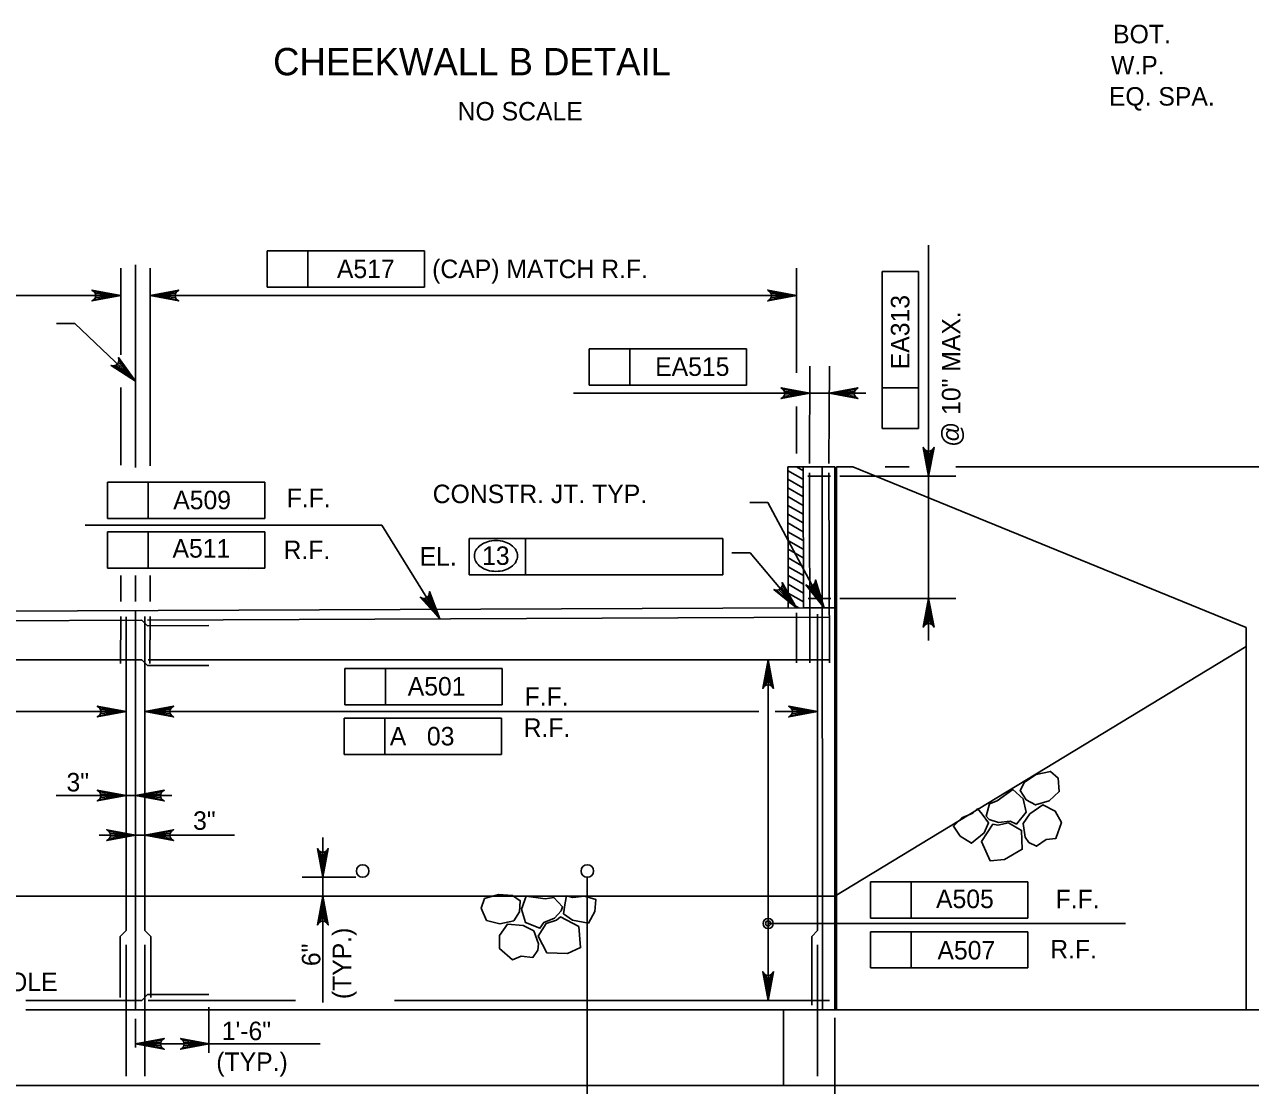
# Model space of a CAD drawing. Extents: x 638340 to 640242, y 295465 to 298435.
# Drawn here: x 638759.1 to 638957.8, y 297364.6 to 297536.7 of the extents above; entities that cross this region are included whole.
import ezdxf

# ---------------------------------------------------------------- set-up
doc = ezdxf.new("R2010")
doc.units = 0
for name, color, linetype in [('3', 7, 'Continuous'), ('4', 7, 'Continuous'), ('Level 10', 7, 'Continuous'), ('Level 3', 7, 'Continuous'), ('Level 5', 7, 'Continuous')]:
    doc.layers.add(name, color=color, linetype=linetype)

# ---------------------------------------------------------------- blocks, each defined once
blk = doc.blocks.new('ROCK')
at = {"layer": '4'}
for points in [[(2.36725, 1.088), (2.2065, 0.82625), (2.378625, 0.506625), (2.66975, 0.3095), (3.128875, 0.403375), (3.48475, 0.6775), (3.4915, 1.123375), (3.25625, 1.36725), (2.783625, 1.308375)], [(1.10175, -0.02725), (1.4015, -0.159125), (1.78825, -0.148875), (1.980875, -0.266), (2.343375, 0.09475), (2.27875, 0.5505), (1.969375, 0.883), (1.4225, 0.553625), (1.152875, 0.479), (1.0105, 0.082)], [(0.74675, 0.359875), (0.882, 0.16), (1.072875, -0.144), (0.892, -0.457375), (0.448125, -0.758625), (0.1, -0.49325), (-0.095, -0.146375), (0.202875, 0.1025), (0.579125, 0.219875)], [(2.231375, -0.71725), (2.2025, -0.266375), (2.45475, 0.037125), (2.9085, 0.28875), (3.2995, 0.047625), (3.46875, -0.344), (3.231625, -0.855), (2.92, -0.860375), (2.5765, -1.054625), (2.340375, -0.904375)], [(1.2085, -0.192875), (0.778375, -0.737625), (1.008375, -1.391375), (1.48725, -1.396875), (2.09825, -1.106625), (2.133375, -0.486375), (1.723125, -0.203375), (1.37425, -0.239875)]]:
    blk.add_lwpolyline(points, close=True, dxfattribs=at)

msp = doc.modelspace()

# ---------------------------------------------------------------- linework, layer by layer
at = {"layer": 'Level 10'}
for p, q in [((638777.05, 297497.75), (638777.05, 297464.85)), ((638882.79, 297464.4), (638885.27, 297462.98)), ((638882.84, 297464.99), (638882.9, 297442.08)), ((638890.46, 297464.99), (638882.84, 297464.99)), ((638884.23, 297464.99), (638885.26, 297464.4)), ((638885.31, 297464.99), (638885.37, 297442.09)), ((638888.38, 297464.99), (638888.44, 297376.89)), ((638890.46, 297464.99), (638890.46, 297376.89)), ((638890.69, 297464.99), (638890.69, 297376.89)), ((638893.34, 297464.99), (638890.69, 297464.99)), ((638957.15, 297438.9), (638893.34, 297464.99)), ((638882.8, 297462.98), (638885.27, 297461.55)), ((638882.81, 297461.56), (638885.28, 297460.13)), ((638882.81, 297460.14), (638885.29, 297458.71)), ((638882.82, 297458.71), (638885.3, 297457.29)), ((638882.83, 297457.29), (638885.3, 297455.86)), ((638882.84, 297455.87), (638885.31, 297454.44)), ((638882.84, 297454.45), (638885.32, 297453.02)), ((638882.85, 297453.03), (638882.91, 297452.99)), ((638882.91, 297452.99), (638885.32, 297451.6)), ((638882.86, 297451.61), (638884, 297450.94)), ((638884, 297450.94), (638885.33, 297450.18)), ((638795.35, 297448.34), (638795.35, 297448.34)), ((638882.86, 297450.18), (638885.09, 297448.9)), ((638882.87, 297448.76), (638885.35, 297447.33)), ((638885.09, 297448.9), (638885.34, 297448.75)), ((638777.05, 297447.34), (638777.05, 297443.11)), ((638882.88, 297447.34), (638885.35, 297445.91)), ((638882.89, 297445.92), (638885.36, 297444.49)), ((638882.89, 297444.49), (638885.37, 297443.07)), ((638882.9, 297443.07), (638884.61, 297442.09)), ((638668.74, 297441.17), (638885.37, 297442.09)), ((638777.05, 297441.55), (638777.05, 297441.55)), ((638777.05, 297441.48), (638777.05, 297376.89)), ((638885.37, 297442.09), (638890.58, 297442.11)), ((638957.15, 297438.9), (638957.15, 297376.89)), ((638890.46, 297395.3), (638957.15, 297435.83)), ((638887, 297395.3), (638678.04, 297395.3)), ((638890.58, 297395.3), (638887, 297395.3)), ((638812.39, 297376.89), (638759.29, 297376.89)), ((638960.22, 297376.89), (638812.39, 297376.89)), ((638882.11, 297376.89), (638882.11, 297364.61)), ((638579.73, 297364.61), (638960.22, 297364.61))]:
    msp.add_line(p, q, dxfattribs=at)
at = {"layer": 'Level 3'}
for p, q in [((638798.42, 297500), (638823.91, 297500)), ((638798.42, 297494.11), (638798.42, 297500)), ((638805, 297494.11), (638805, 297500)), ((638823.91, 297500), (638823.91, 297494.11)), ((638905.65, 297463.46), (638905.65, 297500.91)), ((638774.65, 297497.19), (638774.65, 297483.14)), ((638779.41, 297465.13), (638779.41, 297497.19)), ((638884.22, 297480.21), (638884.22, 297497.18)), ((638898.14, 297471.18), (638898.14, 297496.67)), ((638898.14, 297496.67), (638904.03, 297496.67)), ((638904.03, 297496.67), (638904.03, 297471.18)), ((638823.91, 297494.11), (638798.42, 297494.11)), ((638774.65, 297492.76), (638669.77, 297492.76)), ((638884.22, 297492.76), (638779.41, 297492.76)), ((638767.2, 297488.22), (638764.26, 297488.22)), ((638777.05, 297478.85), (638767.2, 297488.22)), ((638850.63, 297484.13), (638876.12, 297484.13)), ((638850.63, 297478.24), (638850.63, 297484.13)), ((638857.21, 297478.24), (638857.21, 297484.13)), ((638876.12, 297484.13), (638876.12, 297478.24)), ((638886.33, 297465.5), (638886.4, 297481.32)), ((638889.49, 297465.5), (638889.56, 297481.32)), ((638876.12, 297478.24), (638850.63, 297478.24)), ((638774.65, 297477.84), (638774.65, 297465.26)), ((638877.68, 297476.9), (638848.05, 297476.9)), ((638886.38, 297476.9), (638871.04, 297476.9)), ((638889.56, 297476.9), (638886.4, 297476.9)), ((638889.54, 297476.9), (638895.45, 297476.9)), ((638904.03, 297477.76), (638898.14, 297477.76)), ((638884.22, 297467.15), (638884.22, 297474.78)), ((638904.03, 297471.18), (638898.14, 297471.18)), ((638905.65, 297466.4), (638905.65, 297469.35)), ((638898.6, 297464.99), (638902.52, 297464.99)), ((638910.05, 297464.99), (639041.97, 297464.99)), ((638772.52, 297462.5), (638798.01, 297462.5)), ((638772.52, 297456.61), (638772.52, 297462.5)), ((638779.1, 297456.61), (638779.1, 297462.5)), ((638798.01, 297462.5), (638798.01, 297456.61)), ((638891.23, 297463.46), (638910.08, 297463.46)), ((638905.65, 297442.7), (638905.65, 297463.46)), ((638879.6, 297459.2), (638876.66, 297459.2)), ((638888.71, 297442.1), (638879.6, 297459.2)), ((638798.01, 297456.61), (638772.52, 297456.61)), ((638816.98, 297455.52), (638768.88, 297455.52)), ((638772.52, 297448.54), (638772.52, 297454.44)), ((638772.52, 297454.44), (638798.01, 297454.44)), ((638779.1, 297448.54), (638779.1, 297454.44)), ((638798.01, 297454.44), (638798.01, 297448.54)), ((638826.42, 297440.31), (638816.98, 297455.52)), ((638831.13, 297453.36), (638840.28, 297453.36)), ((638831.13, 297447.46), (638831.13, 297453.36)), ((638840.28, 297447.46), (638840.28, 297453.36)), ((638840.28, 297453.36), (638872.26, 297453.36)), ((638872.26, 297453.36), (638872.26, 297447.46)), ((638876.69, 297451), (638873.75, 297451)), ((638884.23, 297442.09), (638876.69, 297451)), ((638798.01, 297448.54), (638772.52, 297448.54)), ((638774.65, 297447.34), (638774.65, 297443.11)), ((638779.41, 297443.11), (638779.41, 297447.34)), ((638872.26, 297447.46), (638831.13, 297447.46)), ((638891.23, 297443.63), (638910.08, 297443.63)), ((638905.65, 297442.7), (638905.65, 297436.81)), ((638879.63, 297405.02), (638879.63, 297433.68)), ((638810.99, 297432.25), (638836.48, 297432.25)), ((638810.99, 297426.35), (638810.99, 297432.25)), ((638817.58, 297426.35), (638817.58, 297432.25)), ((638836.48, 297432.25), (638836.48, 297426.35)), ((638775.51, 297428.33), (638775.51, 297425.21)), ((638775.51, 297425.26), (638676.18, 297425.26)), ((638878.14, 297425.26), (638778.58, 297425.26)), ((638836.48, 297426.35), (638810.99, 297426.35)), ((638887.63, 297425.26), (638880.79, 297425.26)), ((638810.9, 297418.29), (638810.9, 297424.18)), ((638810.9, 297424.18), (638836.39, 297424.18)), ((638817.48, 297418.29), (638817.48, 297424.18)), ((638836.39, 297424.18), (638836.39, 297418.29)), ((638890.46, 297405.35), (638890.46, 297419.01)), ((638836.39, 297418.29), (638810.9, 297418.29)), ((638769.62, 297411.63), (638764.19, 297411.63)), ((638775.51, 297411.63), (638769.62, 297411.63)), ((638777.05, 297411.63), (638775.51, 297411.63)), ((638777.05, 297411.63), (638782.94, 297411.63)), ((638879.63, 297378.42), (638879.63, 297406.86)), ((638777.05, 297405.21), (638771.15, 297405.21)), ((638777.05, 297405.21), (638778.58, 297405.21)), ((638778.58, 297405.21), (638784.48, 297405.21)), ((638784.48, 297405.21), (638793.12, 297405.21)), ((638807.43, 297378.09), (638807.43, 297404.84)), ((638804.05, 297398.38), (638812.77, 297398.38)), ((638896.25, 297397.63), (638921.73, 297397.63)), ((638896.25, 297391.73), (638896.25, 297397.63)), ((638902.82, 297391.73), (638902.82, 297397.63)), ((638921.73, 297397.63), (638921.73, 297391.73)), ((638879.63, 297390.86), (638937.6, 297390.86)), ((638921.73, 297391.73), (638896.25, 297391.73)), ((638896.25, 297383.67), (638896.25, 297389.56)), ((638896.25, 297389.56), (638921.73, 297389.56)), ((638902.82, 297383.67), (638902.82, 297389.56)), ((638921.73, 297389.56), (638921.73, 297383.67)), ((638921.73, 297383.67), (638896.25, 297383.67)), ((638788.94, 297369.93), (638788.94, 297377.33)), ((638777.05, 297370.79), (638777.05, 297375.43)), ((638890.47, 297375.58), (638890.47, 297352.14)), ((638807, 297371.35), (638777.05, 297371.35))]:
    msp.add_line(p, q, dxfattribs=at)
for points in [[(638774.65, 297492.76), (638769.99, 297491.89), (638770.35, 297492.14), (638770.54, 297492.45), (638770.59, 297492.76), (638770.54, 297493.07), (638770.35, 297493.38), (638769.99, 297493.63), (638774.65, 297492.76), (638770.35, 297493.38), (638770.54, 297493.07), (638774.65, 297492.76), (638770.59, 297492.76), (638770.54, 297492.45), (638774.65, 297492.76), (638770.35, 297492.14)], [(638779.41, 297492.76), (638784.06, 297493.63), (638783.7, 297493.38), (638783.52, 297493.07), (638783.46, 297492.76), (638783.52, 297492.45), (638783.7, 297492.14), (638784.06, 297491.89), (638779.41, 297492.76), (638783.7, 297492.14), (638783.52, 297492.45), (638779.41, 297492.76), (638783.46, 297492.76), (638783.52, 297493.07), (638779.41, 297492.76), (638783.7, 297493.38)], [(638884.22, 297492.76), (638879.57, 297491.89), (638879.93, 297492.14), (638880.11, 297492.45), (638880.17, 297492.76), (638880.11, 297493.07), (638879.93, 297493.38), (638879.57, 297493.63), (638884.22, 297492.76), (638879.93, 297493.38), (638880.11, 297493.07), (638884.22, 297492.76), (638880.17, 297492.76), (638880.11, 297492.45), (638884.22, 297492.76), (638879.93, 297492.14)], [(638777.05, 297478.85), (638773.08, 297481.42), (638773.51, 297481.36), (638773.86, 297481.46), (638774.11, 297481.64), (638774.29, 297481.91), (638774.37, 297482.26), (638774.28, 297482.69), (638777.05, 297478.85), (638774.37, 297482.26), (638774.29, 297481.91), (638777.05, 297478.85), (638774.11, 297481.64), (638773.86, 297481.46), (638777.05, 297478.85), (638773.51, 297481.36)], [(638886.38, 297476.9), (638881.73, 297476.03), (638882.08, 297476.28), (638882.27, 297476.59), (638882.32, 297476.9), (638882.27, 297477.21), (638882.08, 297477.53), (638881.73, 297477.77), (638886.38, 297476.9), (638882.08, 297477.53), (638882.27, 297477.21), (638886.38, 297476.9), (638882.32, 297476.9), (638882.27, 297476.59), (638886.38, 297476.9), (638882.08, 297476.28)], [(638889.54, 297476.9), (638894.19, 297477.77), (638893.83, 297477.53), (638893.65, 297477.21), (638893.59, 297476.9), (638893.65, 297476.59), (638893.83, 297476.28), (638894.19, 297476.03), (638889.54, 297476.9), (638893.83, 297476.28), (638893.65, 297476.59), (638889.54, 297476.9), (638893.59, 297476.9), (638893.65, 297477.21), (638889.54, 297476.9), (638893.83, 297477.53)], [(638905.65, 297463.46), (638904.78, 297468.11), (638905.03, 297467.75), (638905.34, 297467.57), (638905.65, 297467.51), (638905.97, 297467.57), (638906.28, 297467.75), (638906.53, 297468.11), (638905.65, 297463.46), (638906.28, 297467.75), (638905.97, 297467.57), (638905.65, 297463.46), (638905.65, 297467.51), (638905.34, 297467.57), (638905.65, 297463.46), (638905.03, 297467.75)], [(638888.71, 297442.1), (638885.75, 297445.8), (638886.14, 297445.6), (638886.5, 297445.58), (638886.8, 297445.68), (638887.05, 297445.88), (638887.24, 297446.19), (638887.29, 297446.62), (638888.71, 297442.1), (638887.24, 297446.19), (638887.05, 297445.88), (638888.71, 297442.1), (638886.8, 297445.68), (638886.5, 297445.58), (638888.71, 297442.1), (638886.14, 297445.6)], [(638826.42, 297440.31), (638823.22, 297443.8), (638823.62, 297443.62), (638823.99, 297443.63), (638824.28, 297443.75), (638824.52, 297443.96), (638824.68, 297444.28), (638824.7, 297444.72), (638826.42, 297440.31), (638824.68, 297444.28), (638824.52, 297443.96), (638826.42, 297440.31), (638824.28, 297443.75), (638823.99, 297443.63), (638826.42, 297440.31), (638823.62, 297443.62)], [(638884.23, 297442.09), (638880.56, 297445.07), (638880.98, 297444.96), (638881.34, 297445.02), (638881.61, 297445.18), (638881.82, 297445.42), (638881.94, 297445.77), (638881.89, 297446.2), (638884.23, 297442.09), (638881.94, 297445.77), (638881.82, 297445.42), (638884.23, 297442.09), (638881.61, 297445.18), (638881.34, 297445.02), (638884.23, 297442.09), (638880.98, 297444.96)], [(638905.65, 297443.63), (638906.53, 297438.98), (638906.28, 297439.34), (638905.97, 297439.52), (638905.65, 297439.57), (638905.34, 297439.52), (638905.03, 297439.34), (638904.78, 297438.98), (638905.65, 297443.63), (638905.03, 297439.34), (638905.34, 297439.52), (638905.65, 297443.63), (638905.65, 297439.57), (638905.97, 297439.52), (638905.65, 297443.63), (638906.28, 297439.34)], [(638879.63, 297433.68), (638880.5, 297429.03), (638880.25, 297429.39), (638879.94, 297429.57), (638879.63, 297429.62), (638879.32, 297429.57), (638879, 297429.39), (638878.76, 297429.03), (638879.63, 297433.68), (638879, 297429.39), (638879.32, 297429.57), (638879.63, 297433.68), (638879.63, 297429.62), (638879.94, 297429.57), (638879.63, 297433.68), (638880.25, 297429.39)], [(638775.51, 297425.26), (638770.86, 297424.39), (638771.22, 297424.64), (638771.4, 297424.95), (638771.46, 297425.26), (638771.4, 297425.58), (638771.22, 297425.89), (638770.86, 297426.14), (638775.51, 297425.26), (638771.22, 297425.89), (638771.4, 297425.58), (638775.51, 297425.26), (638771.46, 297425.26), (638771.4, 297424.95), (638775.51, 297425.26), (638771.22, 297424.64)], [(638778.58, 297425.26), (638783.23, 297426.14), (638782.88, 297425.89), (638782.69, 297425.58), (638782.64, 297425.26), (638782.69, 297424.95), (638782.88, 297424.64), (638783.23, 297424.39), (638778.58, 297425.26), (638782.88, 297424.64), (638782.69, 297424.95), (638778.58, 297425.26), (638782.64, 297425.26), (638782.69, 297425.58), (638778.58, 297425.26), (638782.88, 297425.89)], [(638887.63, 297425.26), (638882.98, 297424.39), (638883.33, 297424.64), (638883.52, 297424.95), (638883.57, 297425.26), (638883.52, 297425.58), (638883.33, 297425.89), (638882.98, 297426.14), (638887.63, 297425.26), (638883.33, 297425.89), (638883.52, 297425.58), (638887.63, 297425.26), (638883.57, 297425.26), (638883.52, 297424.95), (638887.63, 297425.26), (638883.33, 297424.64)], [(638775.51, 297411.63), (638770.86, 297410.76), (638771.22, 297411.01), (638771.4, 297411.32), (638771.46, 297411.63), (638771.4, 297411.94), (638771.22, 297412.26), (638770.86, 297412.5), (638775.51, 297411.63), (638771.22, 297412.26), (638771.4, 297411.94), (638775.51, 297411.63), (638771.46, 297411.63), (638771.4, 297411.32), (638775.51, 297411.63), (638771.22, 297411.01)], [(638777.05, 297411.63), (638781.7, 297412.5), (638781.34, 297412.26), (638781.16, 297411.94), (638781.1, 297411.63), (638781.16, 297411.32), (638781.34, 297411.01), (638781.7, 297410.76), (638777.05, 297411.63), (638781.34, 297411.01), (638781.16, 297411.32), (638777.05, 297411.63), (638781.1, 297411.63), (638781.16, 297411.94), (638777.05, 297411.63), (638781.34, 297412.26)], [(638777.05, 297405.21), (638772.4, 297404.34), (638772.75, 297404.59), (638772.94, 297404.9), (638772.99, 297405.21), (638772.94, 297405.53), (638772.75, 297405.84), (638772.4, 297406.09), (638777.05, 297405.21), (638772.75, 297405.84), (638772.94, 297405.53), (638777.05, 297405.21), (638772.99, 297405.21), (638772.94, 297404.9), (638777.05, 297405.21), (638772.75, 297404.59)], [(638778.58, 297405.21), (638783.23, 297406.09), (638782.88, 297405.84), (638782.69, 297405.53), (638782.64, 297405.21), (638782.69, 297404.9), (638782.88, 297404.59), (638783.23, 297404.34), (638778.58, 297405.21), (638782.88, 297404.59), (638782.69, 297404.9), (638778.58, 297405.21), (638782.64, 297405.21), (638782.69, 297405.53), (638778.58, 297405.21), (638782.88, 297405.84)], [(638807.43, 297398.38), (638806.55, 297403.03), (638806.8, 297402.67), (638807.11, 297402.49), (638807.43, 297402.43), (638807.74, 297402.49), (638808.05, 297402.67), (638808.3, 297403.03), (638807.43, 297398.38), (638808.05, 297402.67), (638807.74, 297402.49), (638807.43, 297398.38), (638807.43, 297402.43), (638807.11, 297402.49), (638807.43, 297398.38), (638806.8, 297402.67)], [(638807.43, 297395.3), (638808.3, 297390.65), (638808.05, 297391.01), (638807.74, 297391.2), (638807.43, 297391.25), (638807.11, 297391.2), (638806.8, 297391.01), (638806.55, 297390.65), (638807.43, 297395.3), (638806.8, 297391.01), (638807.11, 297391.2), (638807.43, 297395.3), (638807.43, 297391.25), (638807.74, 297391.2), (638807.43, 297395.3), (638808.05, 297391.01)], [(638879.63, 297378.42), (638878.76, 297383.07), (638879, 297382.71), (638879.32, 297382.53), (638879.63, 297382.47), (638879.94, 297382.53), (638880.25, 297382.71), (638880.5, 297383.07), (638879.63, 297378.42), (638880.25, 297382.71), (638879.94, 297382.53), (638879.63, 297378.42), (638879.63, 297382.47), (638879.32, 297382.53), (638879.63, 297378.42), (638879, 297382.71)], [(638777.05, 297371.35), (638781.7, 297372.22), (638781.34, 297371.97), (638781.16, 297371.66), (638781.1, 297371.35), (638781.16, 297371.04), (638781.34, 297370.73), (638781.7, 297370.48), (638777.05, 297371.35), (638781.34, 297370.73), (638781.16, 297371.04), (638777.05, 297371.35), (638781.1, 297371.35), (638781.16, 297371.66), (638777.05, 297371.35), (638781.34, 297371.97)], [(638789, 297371.35), (638784.35, 297370.48), (638784.71, 297370.73), (638784.89, 297371.04), (638784.95, 297371.35), (638784.89, 297371.66), (638784.71, 297371.97), (638784.35, 297372.22), (638789, 297371.35), (638784.71, 297371.97), (638784.89, 297371.66), (638789, 297371.35), (638784.95, 297371.35), (638784.89, 297371.04), (638789, 297371.35), (638784.71, 297370.73)]]:
    msp.add_lwpolyline(points, dxfattribs=at)
for points in [[(638883.45, 297477.39), (638883.45, 297476.41), (638886.4, 297476.9)], [(638892.5, 297477.39), (638892.5, 297476.41), (638889.56, 297476.9)], [(638905.16, 297466.4), (638906.15, 297466.4), (638905.65, 297463.46)], [(638881.95, 297444.02), (638882.7, 297444.65), (638884.23, 297442.09)], [(638886.89, 297444.48), (638887.76, 297444.94), (638888.71, 297442.1)], [(638824.43, 297442.57), (638825.26, 297443.09), (638826.4, 297440.33)], [(638880.12, 297430.73), (638879.14, 297430.73), (638879.63, 297433.68)], [(638772.57, 297425.76), (638772.57, 297424.77), (638775.51, 297425.26)], [(638781.53, 297425.76), (638781.53, 297424.77), (638778.58, 297425.26)], [(638772.57, 297412.12), (638772.57, 297411.14), (638775.51, 297411.63)], [(638779.99, 297412.12), (638779.99, 297411.14), (638777.05, 297411.63)], [(638774.1, 297405.71), (638774.1, 297404.72), (638777.05, 297405.21)], [(638781.53, 297405.71), (638781.53, 297404.72), (638778.58, 297405.21)], [(638807.92, 297392.36), (638806.93, 297392.36), (638807.43, 297395.3)], [(638880.12, 297381.37), (638879.14, 297381.37), (638879.63, 297378.42)]]:
    msp.add_lwpolyline(points, close=True, dxfattribs=at)
for centre, radius in [((638813.89, 297399.4), 1.02), ((638850.31, 297399.4), 1.02), ((638879.63, 297390.89), 0.832), ((638879.63, 297390.89), 0.416)]:
    msp.add_circle(centre, radius, dxfattribs=at)
for centre, radius, start, end in [((638834.63, 297450.05), 2.75, 125.6316, 149.9767), ((638835.16, 297449.32), 3.65, 106.5358, 125.6316), ((638835.5, 297448.16), 4.86, 90, 106.5358), ((638835.5, 297448.16), 4.86, 73.4642, 90), ((638835.84, 297449.32), 3.65, 54.3684, 73.4642), ((638836.37, 297450.05), 2.75, 30.0233, 54.3684), ((638833.83, 297450.52), 1.82, 149.9767, 180), ((638833.83, 297450.52), 1.82, 180, 210.0233), ((638837.17, 297450.52), 1.82, 0, 30.0233), ((638837.17, 297450.52), 1.82, 329.9767, 0), ((638834.63, 297450.98), 2.75, 210.0233, 234.3684), ((638835.16, 297451.72), 3.65, 234.3684, 253.4642), ((638835.84, 297451.72), 3.65, 286.5358, 305.6316), ((638836.37, 297450.98), 2.75, 305.6316, 329.9767), ((638835.5, 297452.87), 4.86, 253.4642, 270), ((638835.5, 297452.87), 4.86, 270, 286.5358)]:
    msp.add_arc(centre, radius, start, end, dxfattribs=at)
at = {"layer": 'Level 5'}
for p, q in [((638889.75, 297463.46), (638886.08, 297463.46)), ((638886.33, 297463.97), (638886.4, 297433.17)), ((638889.49, 297463.97), (638889.56, 297433.17)), ((638886.14, 297443.63), (638889.81, 297443.63)), ((638774.65, 297440.67), (638774.64, 297433.06)), ((638775.51, 297440.65), (638775.51, 297389.73)), ((638778.58, 297440.67), (638778.58, 297389.73)), ((638779.01, 297440.1), (638889.56, 297440.57)), ((638779.41, 297440.67), (638779.4, 297433.06)), ((638884.24, 297441.29), (638884.22, 297433.17)), ((638887.63, 297441.08), (638887.63, 297389.73)), ((638659.62, 297439.59), (638778.08, 297440.1)), ((638778.08, 297440.1), (638779.02, 297439.17)), ((638779.02, 297439.17), (638788.94, 297439.21)), ((638778.07, 297433.68), (638659.62, 297433.68)), ((638778.07, 297433.68), (638779, 297432.75)), ((638779, 297432.75), (638788.92, 297432.75)), ((638889.56, 297433.68), (638779.12, 297433.68)), ((638850.31, 297351.96), (638850.31, 297398.37)), ((638775.51, 297389.73), (638774.58, 297388.8)), ((638774.58, 297388.8), (638774.58, 297378.88)), ((638778.58, 297389.73), (638779.52, 297388.8)), ((638779.52, 297388.8), (638779.52, 297378.88)), ((638887.63, 297389.73), (638886.69, 297388.8)), ((638886.69, 297388.8), (638886.69, 297377.62)), ((638775.51, 297387.41), (638775.51, 297366.14)), ((638778.58, 297387.41), (638778.58, 297366.14)), ((638887.63, 297387.41), (638887.63, 297366.14)), ((638778.07, 297378.42), (638779, 297379.35)), ((638779, 297379.35), (638788.92, 297379.35)), ((638778.07, 297378.42), (638759.29, 297378.42)), ((638803, 297378.42), (638779.12, 297378.42)), ((638889.56, 297378.42), (638819.06, 297378.42))]:
    msp.add_line(p, q, dxfattribs=at)

# ---------------------------------------------------------------- block references
at = {"layer": 'Level 3', "xscale": 4.9118761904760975}
for p, yscale, rotation in [((638910.07, 297407.43), 4.911876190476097, 5.152771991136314), ((638850.99, 297395.24), -4.911876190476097, -156.2166383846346)]:
    msp.add_blockref('ROCK', p, dxfattribs=dict(at, yscale=yscale, rotation=rotation))

# ---------------------------------------------------------------- texts
at = {"layer": '3'}
for s, height, p in [('CHEEKWALL B DETAIL', 4.4294, (638799.36, 297528.49)), ('NO SCALE', 3, (638829.28, 297521.16))]:
    msp.add_text(s, height=height, dxfattribs=at).set_placement(p)
at = {"layer": 'Level 3'}
for s, height, p in [('BOT.', 3, (638935.56, 297533.68)), ('W.P.', 3, (638935.22, 297528.62)), ('EQ. SPA.', 3, (638934.88, 297523.57)), ('A517', 3, (638809.71, 297495.59)), ('(CAP) MATCH R.F.', 3.0001, (638825.15, 297495.58)), ('EA515', 3, (638861.31, 297479.72)), ('A509', 3, (638783.17, 297458.09)), ('F.F.', 3, (638801.57, 297458.42)), ('CONSTR. JT. TYP.', 3.0001, (638825.24, 297459.08)), ('A511', 3, (638783.05, 297450.24)), ('R.F.', 3, (638801.05, 297450)), ('EL.', 3, (638823.12, 297448.94)), ('13', 3, (638833.25, 297449.06)), ('A501', 3, (638821.19, 297427.87)), ('F.F.', 3, (638840.14, 297426.22)), ('A   03', 3, (638818.28, 297419.77)), ('R.F.', 3, (638839.98, 297421.16)), ('3"', 3, (638765.86, 297412.31)), ('3"', 3, (638786.39, 297406.08)), ('A505', 3, (638906.85, 297393.38)), ('F.F.', 3, (638926.23, 297393.35)), ('A507', 3, (638907.08, 297385.05)), ('R.F.', 3, (638925.37, 297385.22)), ('WEEPHOLE', 3, (638741.68, 297379.91)), ('1\'-6"', 3, (638791.04, 297371.96)), ('(TYP.)', 3, (638790.15, 297366.96))]:
    msp.add_text(s, height=height, dxfattribs=at).set_placement(p)
for s, p in [('EA313', (638902.53, 297480.8)), ('@ 10" MAX.', (638910.8, 297468.21)), ('(TYP.)', (638812.02, 297378.62)), ('6"', (638807.02, 297383.97))]:
    msp.add_text(s, height=3, rotation=90, dxfattribs=at).set_placement(p)

doc.saveas('drawing.dxf')
